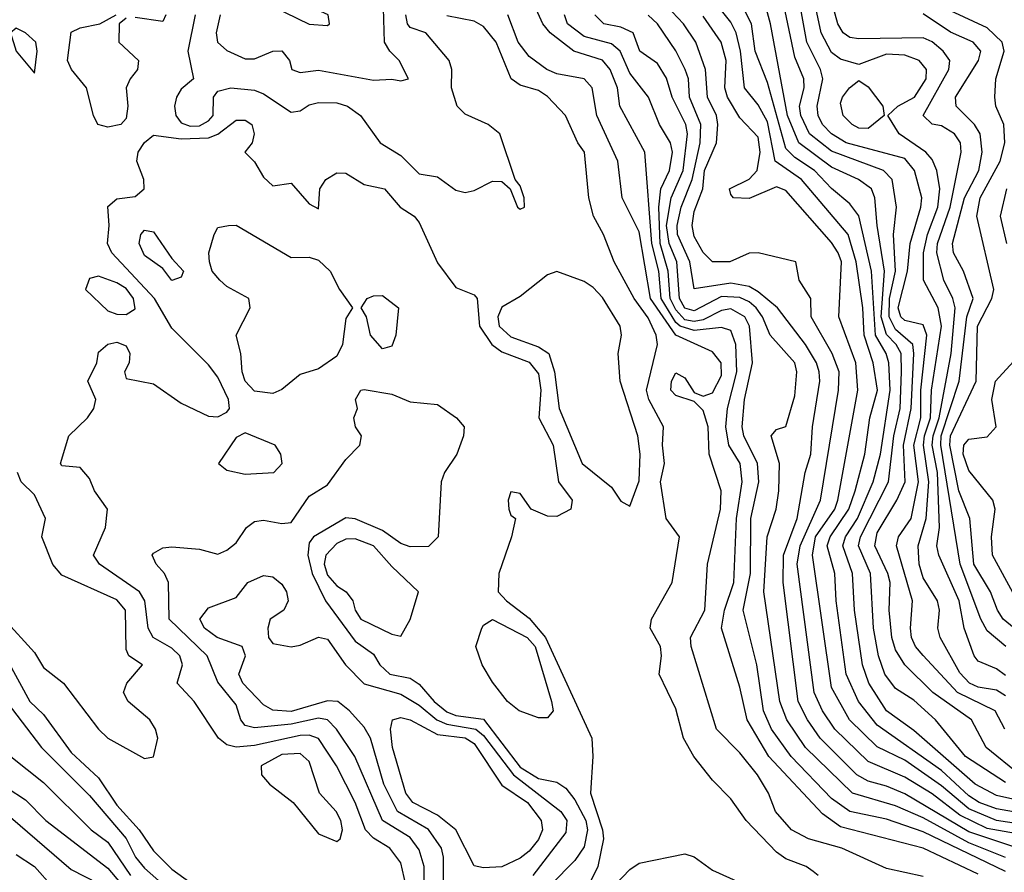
# Model space of a CAD drawing. Header units: metres. Extents: x -51132 to -49532, y -231222 to -229437.
# Tile 287 of 656: x -50648 to -50595, y -230371 to -230324. Entities that reach past the tile are written whole.
import ezdxf

# ---------------------------------------------------------------- set-up
doc = ezdxf.new("R2010")
doc.units = ezdxf.units.M
for name, color, linetype in [('CONTOUR_HALF', 8, 'Continuous'), ('CONTOUR_INDEX', 1, 'Continuous'), ('CONTOUR_INTER', 3, 'Continuous')]:
    doc.layers.add(name, color=color, linetype=linetype)

msp = doc.modelspace()

# ---------------------------------------------------------------- linework, layer by layer
at = {"layer": 'CONTOUR_HALF'}
for points, elevation in [([(-50634.58, -230321.673), (-50634.831, -230321.759), (-50634.952, -230322.259), (-50634.58, -230323.32), (-50632.58, -230324.269), (-50631.58, -230324.342), (-50631.487, -230324.259), (-50631.558, -230323.759), (-50632.58, -230323.292), (-50632.972, -230322.259), (-50633.338, -230321.759), (-50633.58, -230321.64), (-50634.58, -230321.673)], 14.5), ([(-50594.58, -230360.95), (-50595.08, -230360.633), (-50596.08, -230360.465), (-50596.544, -230360.259), (-50597.08, -230359.683), (-50598.154, -230357.759), (-50598.276, -230357.259), (-50598.178, -230356.259), (-50598.286, -230355.759), (-50599.08, -230354.51), (-50599.298, -230353.759), (-50599.345, -230352.759), (-50598.919, -230351.259), (-50598.766, -230349.259), (-50599.054, -230347.259), (-50599.011, -230346.759), (-50598.68, -230345.759), (-50598.618, -230344.259), (-50598.077, -230340.759), (-50598.259, -230339.759), (-50599.059, -230338.259), (-50599.056, -230336.759), (-50598.839, -230335.759), (-50598.271, -230334.259), (-50598.171, -230333.259), (-50598.324, -230332.259), (-50598.58, -230331.666), (-50598.93, -230331.259), (-50600.38, -230330.259), (-50601.005, -230329.259), (-50600.463, -230328.759), (-50599.543, -230328.259), (-50598.917, -230327.259), (-50598.891, -230326.759), (-50599.297, -230326.259), (-50600.08, -230325.976), (-50601.08, -230325.911), (-50602.58, -230326.484), (-50603.58, -230326.184), (-50604.08, -230325.828), (-50604.647, -230324.759), (-50605.169, -230322.259)], 22.5), ([(-50593.796, -230365.259), (-50595.642, -230363.759), (-50596.442, -230362.259), (-50598.544, -230360.759), (-50600.075, -230359.259), (-50600.58, -230358.434), (-50600.788, -230357.759), (-50600.924, -230356.259), (-50600.877, -230354.759), (-50600.999, -230354.259), (-50601.713, -230352.759), (-50601.58, -230352.042), (-50600.507, -230350.259), (-50600.063, -230349.259), (-50600.158, -230347.259), (-50599.735, -230345.259), (-50599.591, -230342.259), (-50599.633, -230341.759), (-50600.58, -230340.954), (-50600.94, -230340.259), (-50600.911, -230339.259), (-50600.592, -230337.759), (-50600.697, -230335.759), (-50600.528, -230334.259), (-50600.761, -230332.759), (-50601.246, -230332.259), (-50604.08, -230331.201), (-50605.284, -230330.259), (-50605.752, -230329.259), (-50605.835, -230328.759), (-50605.581, -230327.759), (-50605.599, -230327.259), (-50606.08, -230326.079), (-50606.772, -230322.759)], 21.5), ([(-50638.813, -230323.759), (-50639.215, -230325.759), (-50638.904, -230327.259), (-50639.58, -230327.824), (-50639.829, -230328.259), (-50639.932, -230328.759), (-50639.868, -230329.259), (-50639.58, -230329.664), (-50639.08, -230329.846), (-50638.58, -230329.823), (-50638.08, -230329.562), (-50637.831, -230329.259), (-50637.807, -230328.259), (-50637.58, -230327.933), (-50636.867, -230327.759), (-50635.58, -230327.888), (-50635.08, -230328.089), (-50633.58, -230329.081), (-50633.08, -230329.003), (-50632.58, -230328.685), (-50632.08, -230328.554), (-50631.08, -230328.579), (-50630.493, -230328.759), (-50629.79, -230329.259), (-50628.719, -230330.759), (-50627.58, -230331.441), (-50626.58, -230332.451), (-50625.58, -230332.614), (-50624.58, -230333.34), (-50624.08, -230333.468), (-50623.58, -230333.364), (-50622.58, -230332.851), (-50622.08, -230332.871), (-50621.615, -230333.259), (-50621.223, -230334.259), (-50621.08, -230334.371), (-50620.835, -230334.259), (-50620.849, -230333.759), (-50621.08, -230333.107), (-50621.354, -230332.759), (-50622.174, -230330.259), (-50622.828, -230329.759), (-50624.08, -230329.184), (-50624.511, -230328.759), (-50624.818, -230327.759), (-50624.806, -230326.759), (-50624.951, -230326.259), (-50626.22, -230324.759), (-50627.08, -230324.457), (-50627.226, -230324.259), (-50627.307, -230323.759)], 15.5), ([(-50599.08, -230370.804), (-50601.08, -230370.376), (-50603.524, -230369.259), (-50605.327, -230368.759), (-50606.269, -230368.259), (-50607.132, -230367.259), (-50607.522, -230366.259), (-50608.119, -230365.259), (-50609.08, -230364.064), (-50610.362, -230362.759), (-50611.735, -230358.259), (-50611.771, -230357.759), (-50610.992, -230356.259), (-50610.84, -230353.759), (-50610.132, -230350.759), (-50610.098, -230349.759), (-50610.765, -230347.759), (-50610.809, -230346.259), (-50611.08, -230345.37), (-50611.58, -230344.868), (-50612.58, -230344.553), (-50612.845, -230344.259), (-50612.82, -230343.759), (-50612.58, -230343.32), (-50612.08, -230343.576), (-50611.58, -230344.383), (-50611.08, -230344.583), (-50610.58, -230344.41), (-50610.08, -230343.452), (-50610.096, -230342.759), (-50610.58, -230342.173), (-50612.58, -230341.257), (-50613.958, -230339.259), (-50614.58, -230335.615), (-50615.502, -230333.759), (-50615.739, -230331.759), (-50616.896, -230329.259), (-50617.151, -230327.759), (-50617.58, -230327.266), (-50619.08, -230326.989), (-50619.623, -230326.759), (-50620.58, -230326.038), (-50621.182, -230325.259), (-50621.75, -230323.759)], 16.5), ([(-50594.58, -230370.53), (-50599.08, -230368.372), (-50601.08, -230367.684), (-50603.081, -230367.259), (-50604.08, -230366.543), (-50606.284, -230364.259), (-50607.347, -230362.759), (-50607.784, -230361.759), (-50608.149, -230359.259), (-50608.909, -230356.259), (-50608.499, -230354.259), (-50608.474, -230351.259), (-50608.039, -230349.259), (-50608.115, -230348.259), (-50608.863, -230346.759), (-50608.962, -230346.259), (-50608.826, -230344.759), (-50608.39, -230342.759), (-50608.557, -230340.759), (-50608.803, -230340.259), (-50609.58, -230339.824), (-50610.08, -230339.912), (-50611.08, -230340.417), (-50611.58, -230340.508), (-50612.08, -230340.415), (-50612.58, -230339.879), (-50612.886, -230339.259), (-50612.987, -230337.759), (-50613.429, -230336.259), (-50613.504, -230334.259), (-50613.394, -230333.259), (-50612.925, -230332.259), (-50612.765, -230331.259), (-50612.863, -230330.759), (-50613.462, -230329.759), (-50614.075, -230328.259), (-50615.08, -230326.959), (-50615.613, -230325.759), (-50616.08, -230325.344), (-50617.58, -230324.955), (-50618.493, -230324.259), (-50618.645, -230323.759)], 17.5), ([(-50594.08, -230369.204), (-50596.58, -230368.363), (-50600.08, -230366.292), (-50601.08, -230365.867), (-50602.08, -230365.612), (-50602.697, -230365.259), (-50604.696, -230363.259), (-50605.394, -230362.259), (-50605.897, -230361.259), (-50606.727, -230354.759), (-50606.697, -230353.259), (-50605.947, -230351.259), (-50605.509, -230348.759), (-50605.206, -230347.759), (-50605.116, -230346.259), (-50604.714, -230343.759), (-50604.746, -230343.259), (-50604.904, -230342.759), (-50605.495, -230341.759), (-50607.027, -230339.759), (-50608.08, -230338.882), (-50608.58, -230338.603), (-50609.58, -230338.425), (-50611.58, -230338.733), (-50611.817, -230337.259), (-50612.481, -230335.759), (-50612.503, -230335.259), (-50612.282, -230334.259), (-50611.691, -230332.759), (-50611.255, -230330.759), (-50611.208, -230329.759), (-50611.828, -230328.259), (-50611.891, -230327.259), (-50612.059, -230326.759), (-50612.58, -230325.737), (-50613.584, -230324.259), (-50614.08, -230323.778)], 18.5), ([(-50591.58, -230367.176), (-50595.08, -230366.39), (-50596.235, -230365.759), (-50599.58, -230362.837), (-50601.077, -230361.759), (-50602.042, -230360.259), (-50602.39, -230359.259), (-50602.826, -230356.259), (-50602.928, -230354.259), (-50603.468, -230352.759), (-50603.322, -230352.259), (-50602.659, -230351.259), (-50601.81, -230349.259), (-50601.407, -230347.759), (-50600.882, -230344.259), (-50600.947, -230342.759), (-50601.093, -230342.259), (-50601.679, -230341.259), (-50601.889, -230337.759), (-50602.58, -230334.747), (-50603.08, -230334.09), (-50604.08, -230333.253), (-50605.013, -230332.259), (-50606.08, -230331.552), (-50606.58, -230331.07), (-50607.58, -230327.463), (-50608.239, -230325.759), (-50608.439, -230324.259), (-50608.96, -230323.259)], 20.5), ([(-50594.558, -230358.259), (-50595.58, -230357.404), (-50595.929, -230356.759), (-50597.065, -230353.759), (-50598.116, -230347.259), (-50598.087, -230346.759), (-50597.12, -230343.759), (-50596.689, -230340.259), (-50596.354, -230339.259), (-50596.884, -230337.759), (-50597.417, -230336.759), (-50597.473, -230336.259), (-50596.828, -230333.759), (-50596.044, -230332.259), (-50595.858, -230331.259), (-50595.969, -230330.259), (-50596.281, -230329.759), (-50597.281, -230328.759), (-50597.314, -230328.259), (-50596.053, -230326.259), (-50595.928, -230325.759), (-50596.35, -230325.259), (-50597.58, -230324.719), (-50599.08, -230323.721)], 23.5), ([(-50591.58, -230368.286), (-50595.08, -230367.743), (-50596.58, -230367.115), (-50598.08, -230365.854), (-50600.08, -230364.456), (-50601.58, -230363.724), (-50603.102, -230362.259), (-50604.08, -230360.482), (-50605.119, -230353.259), (-50604.95, -230352.259), (-50603.907, -230350.759), (-50603.738, -230350.259), (-50602.636, -230344.259), (-50602.761, -230342.759), (-50603.672, -230340.259), (-50603.541, -230337.259), (-50603.714, -230336.759), (-50604.08, -230336.197), (-50606.58, -230333.361), (-50607.08, -230333.157), (-50608.58, -230333.796), (-50609.424, -230333.759), (-50609.58, -230333.571), (-50609.649, -230333.259), (-50608.58, -230332.747), (-50608.142, -230332.259), (-50607.979, -230331.259), (-50608.08, -230330.443), (-50609.08, -230329.385), (-50609.757, -230328.259), (-50609.896, -230327.759), (-50609.828, -230326.259), (-50610.094, -230325.259), (-50611.08, -230323.834)], 19.5), ([(-50648.58, -230324.504), (-50648.883, -230324.759), (-50648.585, -230325.759), (-50647.58, -230326.958), (-50647.441, -230325.759), (-50647.509, -230325.259), (-50648.08, -230324.747), (-50648.58, -230324.504)], 15.5), ([(-50603.102, -230327.759), (-50602.58, -230327.347), (-50602.08, -230327.704), (-50601.278, -230328.759), (-50601.204, -230329.259), (-50602.08, -230329.979), (-50602.58, -230329.953), (-50602.953, -230329.759), (-50603.447, -230329.259), (-50603.58, -230328.582), (-50603.486, -230328.259), (-50603.102, -230327.759)], 22.5), ([(-50594.517, -230336.259), (-50594.853, -230334.759), (-50594.504, -230333.259)], 24.5), ([(-50641.77, -230335.759), (-50641.58, -230335.529), (-50641.08, -230335.616), (-50640.08, -230337.069), (-50639.439, -230337.759), (-50639.58, -230338.084), (-50640.08, -230338.272), (-50640.58, -230337.621), (-50641.58, -230336.902), (-50641.875, -230336.259), (-50641.77, -230335.759)], 16.5), ([(-50636.99, -230335.259), (-50636.58, -230335.255), (-50633.58, -230337.019), (-50632.58, -230336.988), (-50632.08, -230337.153), (-50631.434, -230337.759), (-50630.933, -230338.759), (-50630.232, -230339.759), (-50630.58, -230340.339), (-50630.772, -230341.759), (-50631.08, -230342.407), (-50632.08, -230343.089), (-50633.08, -230343.394), (-50634.08, -230344.214), (-50634.58, -230344.434), (-50635.58, -230344.321), (-50636.08, -230343.759), (-50636.252, -230343.259), (-50636.318, -230342.259), (-50636.571, -230341.259), (-50635.807, -230339.759), (-50635.886, -230339.259), (-50637.08, -230338.604), (-50637.457, -230338.259), (-50637.88, -230337.759), (-50638.027, -230337.259), (-50638.06, -230336.759), (-50637.78, -230335.759), (-50637.58, -230335.378), (-50636.99, -230335.259)], 16.5), ([(-50644.58, -230338.157), (-50644.796, -230338.759), (-50643.58, -230339.924), (-50643.08, -230340.116), (-50642.58, -230340.13), (-50642.08, -230339.82), (-50642.169, -230339.259), (-50642.58, -230338.715), (-50643.08, -230338.395), (-50644.08, -230338.032), (-50644.58, -230338.157)], 15.5), ([(-50619.58, -230337.964), (-50621.08, -230339.138), (-50622.08, -230339.734), (-50622.294, -230340.259), (-50622.222, -230340.759), (-50621.58, -230341.342), (-50620.08, -230341.885), (-50619.501, -230342.259), (-50619.197, -230343.259), (-50618.952, -230345.259), (-50617.683, -230348.259), (-50616.08, -230349.551), (-50615.58, -230350.318), (-50615.08, -230350.582), (-50614.58, -230349.204), (-50614.515, -230347.759), (-50614.647, -230346.759), (-50615.617, -230343.759), (-50615.722, -230342.259), (-50615.541, -230341.259), (-50615.62, -230340.759), (-50616.58, -230339.191), (-50617.08, -230338.648), (-50617.58, -230338.326), (-50619.08, -230337.778), (-50619.58, -230337.964)], 15.5), ([(-50629.421, -230339.259), (-50629.08, -230339.099), (-50628.58, -230339.082), (-50627.715, -230339.759), (-50627.86, -230341.259), (-50628.08, -230341.863), (-50628.58, -230342), (-50629.245, -230341.259), (-50629.462, -230340.259), (-50629.758, -230339.759), (-50629.421, -230339.259)], 16.5), ([(-50594.08, -230355.51), (-50595.294, -230353.259), (-50595.355, -230352.259), (-50595.146, -230350.759), (-50595.281, -230350.259), (-50596.58, -230348.644), (-50596.888, -230347.759), (-50596.852, -230347.259), (-50596.58, -230346.933), (-50595.58, -230346.811), (-50595.092, -230346.259), (-50595.33, -230344.759), (-50595.132, -230343.759), (-50593.74, -230342.259)], 24.5), ([(-50626.327, -230372.759), (-50626.306, -230370.259), (-50626.58, -230369.354), (-50627.08, -230368.678), (-50628.585, -230367.759), (-50630.094, -230364.259), (-50631.09, -230362.759), (-50631.58, -230362.253), (-50632.08, -230362.157), (-50633.58, -230362.495), (-50635.58, -230362.697), (-50636.08, -230362.571), (-50636.314, -230362.259), (-50636.58, -230361.428), (-50637.58, -230360.204), (-50638.148, -230358.759), (-50640.23, -230356.759), (-50640.268, -230354.759), (-50640.477, -230354.259), (-50640.937, -230353.759), (-50641.151, -230353.259), (-50641.08, -230353.165), (-50640.58, -230352.859), (-50640.08, -230352.813), (-50638.58, -230352.94), (-50637.58, -230353.203), (-50637.08, -230352.991), (-50636.58, -230352.586), (-50636.003, -230351.759), (-50635.58, -230351.426), (-50635.08, -230351.348), (-50634.08, -230351.532), (-50633.58, -230351.488), (-50632.58, -230350.037), (-50631.58, -230349.426), (-50630.58, -230348.041), (-50629.817, -230347.259), (-50629.731, -230346.759), (-50630.065, -230346.259), (-50630.145, -230345.759), (-50629.953, -230345.259), (-50630.06, -230344.759), (-50629.778, -230344.259), (-50629.58, -230344.218), (-50628.08, -230344.48), (-50627.08, -230344.895), (-50625.58, -230345.039), (-50624.539, -230345.759), (-50624.12, -230346.259), (-50624.171, -230346.759), (-50624.534, -230347.759), (-50625.211, -230348.759), (-50625.386, -230349.259), (-50625.544, -230352.259), (-50626.08, -230352.784), (-50627.08, -230352.815), (-50627.58, -230352.63), (-50628.58, -230351.92), (-50630.08, -230351.286), (-50630.58, -230351.235), (-50632.352, -230352.259), (-50632.58, -230352.586), (-50632.653, -230353.259), (-50632.418, -230354.259), (-50631.693, -230355.759), (-50630.08, -230357.956), (-50629.08, -230358.672), (-50628.728, -230359.259), (-50628.185, -230359.759), (-50627.08, -230359.986), (-50626.58, -230360.307), (-50625.773, -230361.259), (-50625.08, -230361.827), (-50624.58, -230362.01), (-50623.08, -230362.211), (-50621.08, -230364.832), (-50620.08, -230365.461), (-50619.08, -230365.66), (-50618.58, -230365.986), (-50618.08, -230366.62), (-50617.481, -230367.759), (-50617.391, -230368.259), (-50617.58, -230369.192), (-50618.08, -230369.927), (-50619.405, -230371.259)], 16.5), ([(-50649.235, -230356.759), (-50647.58, -230358.57), (-50647.08, -230359.396), (-50646.002, -230360.259), (-50644.08, -230362.771), (-50643.577, -230363.259), (-50641.58, -230364.361), (-50641.08, -230364.273), (-50640.85, -230363.259), (-50640.969, -230362.759), (-50641.281, -230362.259), (-50642.466, -230361.259), (-50642.719, -230360.759), (-50642.539, -230360.259), (-50641.693, -230359.259), (-50642.426, -230358.759), (-50642.58, -230358.408), (-50642.621, -230356.259), (-50643.08, -230355.697), (-50646.08, -230354.35), (-50646.58, -230353.777), (-50647.188, -230352.259), (-50646.974, -230351.259), (-50647.58, -230349.966), (-50648.303, -230349.259), (-50648.51, -230348.759)], 15.5), ([(-50623.168, -230357.259), (-50623.08, -230357.079), (-50622.58, -230356.782), (-50620.699, -230357.759), (-50620.25, -230358.259), (-50619.358, -230361.259), (-50619.28, -230361.759), (-50619.58, -230362.144), (-50620.08, -230362.139), (-50621.12, -230361.759), (-50621.771, -230361.259), (-50622.58, -230360.19), (-50623.151, -230359.259), (-50623.492, -230358.259), (-50623.168, -230357.259)], 16.5), ([(-50649.08, -230361.311), (-50647.205, -230363.759), (-50644.58, -230366.391), (-50642.58, -230368.726), (-50642.061, -230369.759), (-50641.58, -230370.36), (-50639.406, -230372.259)], 16.5), ([(-50628.044, -230362.259), (-50627.58, -230362.119), (-50627.08, -230362.247), (-50625.58, -230363.051), (-50624.08, -230363.233), (-50623.58, -230363.553), (-50622.08, -230365.819), (-50620.677, -230366.759), (-50619.921, -230367.759), (-50619.862, -230368.259), (-50620.08, -230368.787), (-50620.58, -230369.42), (-50621.08, -230369.812), (-50622.08, -230370.274), (-50623.08, -230370.331), (-50623.58, -230370.222), (-50624.583, -230368.259), (-50625.58, -230367.457), (-50626.933, -230366.759), (-50627.308, -230366.259), (-50628.035, -230363.759), (-50628.152, -230362.759), (-50628.044, -230362.259)], 17.5), ([(-50634.08, -230364.153), (-50635.2, -230364.759), (-50635.188, -230365.259), (-50634.755, -230365.759), (-50633.465, -230366.759), (-50632.08, -230368.483), (-50631.08, -230368.89), (-50630.894, -230368.759), (-50630.768, -230368.259), (-50630.868, -230367.759), (-50631.109, -230367.259), (-50632.031, -230366.259), (-50632.58, -230364.528), (-50633.08, -230364.085), (-50634.08, -230364.153)], 15.5), ([(-50649.08, -230365.964), (-50648.08, -230366.622), (-50646.969, -230367.759), (-50643.58, -230370.354), (-50642.401, -230371.759)], 17.5), ([(-50648.58, -230369.613), (-50647.58, -230370.267), (-50646.58, -230371.389)], 18.5)]:
    msp.add_lwpolyline(points, dxfattribs=dict(at, elevation=elevation))
at = {"layer": 'CONTOUR_INDEX'}
for points, elevation in [([(-50591.58, -230367.733), (-50595.08, -230367.119), (-50596.012, -230366.759), (-50596.58, -230366.396), (-50598.08, -230365.016), (-50601.58, -230362.55), (-50602.606, -230361.259), (-50603.273, -230359.759), (-50603.821, -230355.759), (-50603.905, -230354.259), (-50604.317, -230352.759), (-50604.157, -230352.259), (-50603.128, -230350.759), (-50602.793, -230349.759), (-50602.266, -230347.759), (-50601.983, -230345.759), (-50601.575, -230344.259), (-50601.812, -230342.759), (-50602.299, -230341.259), (-50602.372, -230339.759), (-50602.728, -230337.259), (-50603.177, -230335.759), (-50605.717, -230332.759), (-50607.163, -230331.759), (-50607.58, -230329.602), (-50608.08, -230328.673), (-50608.826, -230327.759), (-50609.039, -230325.759), (-50609.284, -230324.759), (-50609.58, -230324.168), (-50611.08, -230322.265)], 20), ([(-50637.455, -230323.759), (-50637.669, -230324.759), (-50637.585, -230325.259), (-50637.08, -230325.722), (-50636.08, -230326.178), (-50635.58, -230326.174), (-50634.58, -230325.757), (-50634.08, -230325.734), (-50633.665, -230326.259), (-50633.54, -230326.759), (-50633.08, -230326.912), (-50632.08, -230326.797), (-50629.08, -230327.335), (-50628.08, -230327.275), (-50627.58, -230327.377), (-50627.164, -230327.259), (-50627.669, -230326.259), (-50628.194, -230325.759), (-50628.476, -230325.259), (-50628.542, -230322.759)], 15)]:
    msp.add_lwpolyline(points, dxfattribs=dict(at, elevation=elevation))
at = {"layer": 'CONTOUR_INTER'}
for points, elevation in [([(-50594.627, -230362.759), (-50595.145, -230361.759), (-50597.198, -230360.759), (-50599.08, -230358.745), (-50599.487, -230358.259), (-50599.705, -230357.759), (-50599.772, -230357.259), (-50599.65, -230355.759), (-50600.527, -230352.759), (-50600.43, -230352.259), (-50599.733, -230351.259), (-50599.325, -230349.259), (-50599.579, -230347.259), (-50599.211, -230345.759), (-50599.199, -230344.259), (-50598.875, -230341.259), (-50599.08, -230340.688), (-50600.08, -230340.453), (-50600.287, -230340.259), (-50600.444, -230339.759), (-50599.933, -230337.759), (-50599.784, -230336.259), (-50599.196, -230334.259), (-50599.149, -230333.759), (-50599.542, -230332.259), (-50600.08, -230331.602), (-50603.286, -230330.759), (-50604.084, -230330.259), (-50604.566, -230329.759), (-50604.804, -230329.259), (-50604.859, -230328.759), (-50604.546, -230327.259), (-50604.676, -230326.759), (-50605.421, -230325.259), (-50606.08, -230321.637)], 22), ([(-50596.08, -230370.684), (-50599.075, -230369.259), (-50603.58, -230368.095), (-50604.58, -230367.386), (-50607.497, -230364.259), (-50608.681, -230362.259), (-50609.08, -230360.472), (-50610.09, -230357.259), (-50609.924, -230356.259), (-50609.419, -230354.759), (-50609.258, -230351.259), (-50608.956, -230349.259), (-50609.057, -230348.259), (-50609.675, -230347.259), (-50609.839, -230346.259), (-50609.751, -230345.259), (-50609.246, -230343.259), (-50609.293, -230341.759), (-50609.58, -230341.007), (-50610.08, -230340.841), (-50611.58, -230340.996), (-50612.341, -230340.759), (-50612.58, -230340.572), (-50613.368, -230339.259), (-50613.51, -230337.759), (-50613.884, -230336.259), (-50614.261, -230331.259), (-50615.634, -230328.759), (-50615.769, -230327.759), (-50616.156, -230326.759), (-50616.58, -230326.234), (-50618.15, -230325.759), (-50619.434, -230324.759), (-50619.833, -230324.259), (-50620.58, -230322.603)], 17), ([(-50594.58, -230359.832), (-50595.08, -230359.462), (-50596.08, -230359.051), (-50596.285, -230358.759), (-50596.834, -230357.259), (-50597.119, -230355.759), (-50598.216, -230353.259), (-50598.326, -230352.759), (-50598.177, -230351.759), (-50598.289, -230348.759), (-50598.578, -230347.259), (-50598.54, -230346.759), (-50598.207, -230345.759), (-50597.543, -230342.259), (-50597.339, -230339.759), (-50597.451, -230339.259), (-50597.957, -230338.259), (-50598.323, -230336.759), (-50598.286, -230336.259), (-50597.61, -230334.259), (-50597.007, -230331.259), (-50597.035, -230330.759), (-50597.36, -230330.259), (-50598.08, -230329.83), (-50598.58, -230329.733), (-50599.072, -230329.259), (-50597.671, -230326.759), (-50597.626, -230326.259), (-50597.981, -230325.759), (-50598.58, -230325.25), (-50599.08, -230325.017), (-50602.58, -230325.081), (-50603.08, -230325.003), (-50603.452, -230324.759), (-50603.726, -230324.259), (-50604.287, -230322.259)], 23), ([(-50642.58, -230323.954), (-50642.954, -230324.259), (-50642.972, -230325.259), (-50641.911, -230326.259), (-50641.954, -230326.759), (-50642.365, -230327.259), (-50642.584, -230327.759), (-50642.485, -230328.759), (-50642.58, -230329.418), (-50642.876, -230329.759), (-50643.58, -230329.902), (-50644.116, -230329.759), (-50644.368, -230329.259), (-50644.74, -230327.759), (-50645.556, -230326.759), (-50645.784, -230326.259), (-50645.58, -230324.719), (-50645.08, -230324.474), (-50644.01, -230324.259), (-50643.122, -230323.759)], 16), ([(-50640.408, -230323.759), (-50640.58, -230324.136), (-50642.08, -230323.91)], 16), ([(-50594.58, -230369.768), (-50596.58, -230368.973), (-50599.08, -230367.606), (-50600.58, -230366.949), (-50602.931, -230366.259), (-50605.492, -230363.759), (-50606.521, -230362.259), (-50606.904, -230361.259), (-50607.775, -230355.259), (-50607.599, -230352.259), (-50607.107, -230350.759), (-50606.952, -230349.759), (-50606.913, -230348.259), (-50607.379, -230346.759), (-50607.08, -230346.404), (-50606.58, -230346.24), (-50606.08, -230344.575), (-50605.97, -230343.259), (-50606.087, -230342.759), (-50607.421, -230341.259), (-50607.838, -230340.259), (-50608.183, -230339.759), (-50608.58, -230339.444), (-50609.08, -230339.202), (-50610.08, -230339.148), (-50611.58, -230339.932), (-50612.08, -230339.783), (-50612.37, -230339.259), (-50612.53, -230337.259), (-50612.948, -230336.259), (-50613.08, -230335.259), (-50612.824, -230333.759), (-50612.185, -230332.259), (-50611.934, -230330.259), (-50612.03, -230329.759), (-50612.775, -230328.259), (-50613.08, -230327.219), (-50613.58, -230326.425), (-50614.545, -230325.759), (-50614.898, -230324.759), (-50615.58, -230324.433), (-50616.515, -230324.259), (-50616.996, -230323.759)], 18), ([(-50592.08, -230368.808), (-50595.58, -230368.193), (-50597.08, -230367.468), (-50598.58, -230366.3), (-50600.08, -230365.38), (-50602.08, -230364.535), (-50603.9, -230362.759), (-50604.567, -230361.759), (-50605.029, -230360.759), (-50605.96, -230353.759), (-50605.796, -230352.759), (-50604.674, -230350.259), (-50603.7, -230344.259), (-50603.661, -230343.259), (-50604.049, -230342.259), (-50605.187, -230340.259), (-50605.216, -230339.259), (-50605.85, -230338.259), (-50606.026, -230337.259), (-50608.08, -230336.754), (-50608.58, -230336.78), (-50609.636, -230337.259), (-50610.58, -230337.245), (-50611.08, -230336.748), (-50611.58, -230335.861), (-50611.676, -230335.259), (-50611.58, -230334.505), (-50611.11, -230333.259), (-50611.02, -230332.259), (-50610.35, -230330.759), (-50610.283, -230329.759), (-50610.357, -230329.259), (-50610.851, -230328.259), (-50610.96, -230326.759), (-50611.482, -230325.259), (-50612.16, -230324.259), (-50613.08, -230323.278)], 19), ([(-50594.58, -230365.673), (-50596.758, -230364.259), (-50598.409, -230362.259), (-50599.58, -230361.175), (-50600.58, -230360.546), (-50601.171, -230359.759), (-50601.514, -230358.759), (-50601.781, -230357.259), (-50601.956, -230354.259), (-50602.599, -230352.759), (-50602.491, -230352.259), (-50600.967, -230349.259), (-50600.685, -230346.759), (-50600.337, -230345.259), (-50600.255, -230343.259), (-50600.285, -230342.259), (-50600.548, -230341.759), (-50601.08, -230341.219), (-50601.374, -230340.259), (-50601.186, -230337.759), (-50601.596, -230335.259), (-50601.711, -230333.759), (-50601.903, -230333.259), (-50602.609, -230332.759), (-50604.08, -230332.075), (-50605.865, -230330.759), (-50606.482, -230329.259), (-50607.407, -230324.259), (-50607.677, -230323.259)], 21), ([(-50594.111, -230357.259), (-50594.713, -230356.759), (-50595.027, -230356.259), (-50595.406, -230355.259), (-50596.316, -230353.759), (-50596.521, -230351.259), (-50597.13, -230349.759), (-50597.614, -230347.259), (-50597.578, -230346.759), (-50596.19, -230343.759), (-50596.114, -230340.759), (-50595.32, -230339.259), (-50595.218, -230338.759), (-50596.145, -230334.759), (-50595.972, -230333.759), (-50594.866, -230331.759), (-50594.617, -230330.759), (-50594.676, -230329.759), (-50595.119, -230328.759), (-50595.171, -230328.259), (-50595.109, -230327.259), (-50594.654, -230325.759), (-50594.76, -230325.259), (-50595.58, -230324.479), (-50597.58, -230323.558)], 24), ([(-50604.815, -230370.759), (-50605.08, -230370.533), (-50605.469, -230370.259), (-50606.58, -230369.852), (-50607.08, -230369.476), (-50608.729, -230367.759), (-50609.58, -230366.56), (-50610.58, -230365.541), (-50611.596, -230364.259), (-50612.162, -230363.259), (-50612.58, -230361.66), (-50613.493, -230359.759), (-50613.358, -230358.759), (-50613.416, -230358.259), (-50613.984, -230357.259), (-50613.9, -230356.759), (-50612.771, -230354.759), (-50612.372, -230352.259), (-50613.1, -230351.259), (-50613.409, -230349.259), (-50613.196, -230348.259), (-50613.311, -230347.259), (-50613.248, -230346.259), (-50614.049, -230344.759), (-50614.177, -230344.259), (-50613.584, -230341.759), (-50613.65, -230341.259), (-50614.08, -230340.303), (-50614.845, -230339.259), (-50615.936, -230337.259), (-50616.517, -230335.759), (-50617.077, -230334.759), (-50617.325, -230333.759), (-50617.556, -230331.259), (-50617.922, -230330.759), (-50618.59, -230329.259), (-50619.58, -230328.232), (-50620.08, -230327.906), (-50621.08, -230327.612), (-50621.571, -230327.259), (-50622.378, -230325.259), (-50623.08, -230324.398), (-50623.58, -230324.107), (-50625.08, -230323.815)], 16), ([(-50627.309, -230371.259), (-50627.58, -230370.067), (-50628.182, -230369.259), (-50629.08, -230368.707), (-50629.507, -230368.259), (-50630.08, -230366.775), (-50631.091, -230364.759), (-50632.08, -230363.273), (-50632.58, -230363.088), (-50633.08, -230363.116), (-50635.58, -230363.651), (-50636.58, -230363.748), (-50637.08, -230363.611), (-50637.544, -230363.259), (-50638.86, -230361.259), (-50639.802, -230360.259), (-50639.504, -230359.259), (-50639.646, -230358.759), (-50640.08, -230358.343), (-50641.101, -230357.759), (-50641.382, -230357.259), (-50641.557, -230355.759), (-50641.85, -230355.259), (-50644.038, -230353.759), (-50644.366, -230353.259), (-50643.712, -230351.759), (-50643.587, -230350.759), (-50644.31, -230349.759), (-50644.58, -230349.077), (-50645.08, -230348.488), (-50646.08, -230348.392), (-50646.17, -230348.259), (-50645.711, -230346.759), (-50644.69, -230345.759), (-50644.35, -230345.259), (-50644.238, -230344.759), (-50644.678, -230343.759), (-50644.181, -230342.759), (-50644.08, -230342.176), (-50643.58, -230341.752), (-50643.08, -230341.639), (-50642.58, -230341.844), (-50642.373, -230342.259), (-50642.421, -230342.759), (-50642.674, -230343.259), (-50642.58, -230343.629), (-50641.08, -230343.904), (-50639.58, -230344.974), (-50638.08, -230345.673), (-50637.58, -230345.71), (-50637.08, -230345.466), (-50636.937, -230345.259), (-50636.999, -230344.759), (-50637.58, -230343.541), (-50638.08, -230342.871), (-50640.08, -230340.881), (-50641.037, -230339.259), (-50643.358, -230336.759), (-50643.604, -230336.259), (-50643.506, -230335.259), (-50643.58, -230334.228), (-50643.08, -230333.809), (-50642.08, -230333.688), (-50641.586, -230333.259), (-50641.616, -230332.759), (-50641.995, -230331.759), (-50641.929, -230331.259), (-50641.58, -230330.732), (-50641.08, -230330.332), (-50639.58, -230330.53), (-50638.08, -230330.489), (-50637.58, -230330.279), (-50636.58, -230329.509), (-50636.08, -230329.516), (-50635.723, -230329.759), (-50635.586, -230330.259), (-50635.704, -230330.759), (-50636.098, -230331.259), (-50635.58, -230331.793), (-50635.08, -230332.632), (-50634.58, -230333.106), (-50633.58, -230332.954), (-50632.58, -230334.085), (-50632.08, -230334.359), (-50631.999, -230333.259), (-50631.676, -230332.759), (-50631.08, -230332.397), (-50630.58, -230332.408), (-50629.58, -230333.028), (-50628.476, -230333.259), (-50627.618, -230334.259), (-50626.859, -230334.759), (-50626.58, -230335.098), (-50625.58, -230337.309), (-50624.58, -230338.649), (-50623.58, -230339.059), (-50623.411, -230339.259), (-50623.293, -230340.759), (-50622.616, -230341.759), (-50622.08, -230342.157), (-50620.58, -230342.733), (-50620.08, -230343.369), (-50619.937, -230344.259), (-50620.061, -230345.759), (-50619.273, -230347.259), (-50618.972, -230349.259), (-50618.239, -230350.259), (-50618.313, -230350.759), (-50619.08, -230351.148), (-50619.58, -230351.137), (-50620.478, -230350.759), (-50621.08, -230349.894), (-50621.58, -230349.812), (-50621.726, -230350.259), (-50621.685, -230350.759), (-50621.58, -230351.085), (-50621.327, -230351.259), (-50621.539, -230352.259), (-50622.233, -230354.259), (-50622.279, -230355.259), (-50621.816, -230355.759), (-50620.58, -230356.698), (-50619.688, -230357.759), (-50617.157, -230363.259), (-50617.099, -230364.259), (-50617.238, -230366.259), (-50616.571, -230368.259), (-50616.524, -230368.759), (-50616.827, -230370.259), (-50617.568, -230371.759)], 16), ([(-50636.08, -230346.585), (-50636.58, -230346.841), (-50637.538, -230348.259), (-50637.08, -230348.633), (-50636.08, -230348.85), (-50634.511, -230348.759), (-50634.065, -230348.259), (-50634.13, -230347.759), (-50634.446, -230347.259), (-50636.08, -230346.585)], 16), ([(-50631.08, -230352.634), (-50631.675, -230353.259), (-50631.774, -230353.759), (-50631.58, -230354.365), (-50631.08, -230354.937), (-50630.577, -230355.259), (-50630.211, -230355.759), (-50630.08, -230356.263), (-50629.763, -230356.759), (-50628.08, -230357.582), (-50627.58, -230357.693), (-50627.08, -230356.773), (-50626.615, -230355.259), (-50628.08, -230353.891), (-50629.08, -230352.752), (-50630.08, -230352.366), (-50630.58, -230352.383), (-50631.08, -230352.634)], 16), ([(-50635.932, -230354.759), (-50635.08, -230354.37), (-50634.58, -230354.446), (-50634.08, -230354.845), (-50633.827, -230355.259), (-50633.735, -230355.759), (-50633.966, -230356.259), (-50634.726, -230356.759), (-50634.852, -230357.259), (-50634.802, -230357.759), (-50634.58, -230358.091), (-50633.58, -230358.278), (-50633.08, -230358.185), (-50632.08, -230357.736), (-50631.58, -230357.846), (-50630.614, -230359.259), (-50629.58, -230360.295), (-50627.58, -230360.846), (-50626.58, -230361.457), (-50625.617, -230362.259), (-50625.08, -230362.5), (-50623.501, -230362.759), (-50623.08, -230363.115), (-50621.429, -230365.259), (-50618.845, -230367.259), (-50618.523, -230367.759), (-50618.58, -230368.4), (-50620.375, -230370.759)], 17), ([(-50625.254, -230371.759), (-50625.258, -230369.759), (-50625.367, -230369.259), (-50626.08, -230368.233), (-50627.768, -230367.259), (-50628.512, -230365.759), (-50629.246, -230363.259), (-50629.58, -230362.659), (-50630.383, -230361.759), (-50631.028, -230361.259), (-50631.58, -230361.212), (-50633.58, -230361.802), (-50634.58, -230361.728), (-50635.08, -230361.435), (-50636.207, -230360.259), (-50636.419, -230359.759), (-50636.066, -230358.759), (-50636.245, -230358.259), (-50637.618, -230357.759), (-50638.299, -230357.259), (-50638.564, -230356.759), (-50638.08, -230356.138), (-50636.58, -230355.576), (-50635.932, -230354.759)], 17), ([(-50649.08, -230358.988), (-50647.838, -230361.259), (-50647.08, -230361.967), (-50645.58, -230364.032), (-50644.08, -230365.422), (-50643.08, -230366.922), (-50641.873, -230368.259), (-50641.08, -230369.398), (-50640.08, -230370.407), (-50636.08, -230373.307)], 16), ([(-50648.863, -230364.259), (-50647.08, -230365.669), (-50644.482, -230368.259), (-50643.58, -230368.942), (-50642.345, -230370.759)], 17), ([(-50649.828, -230366.759), (-50645.58, -230370.422), (-50644.08, -230371.19)], 18), ([(-50615.888, -230371.259), (-50615.08, -230370.423), (-50614.58, -230370.084), (-50612.08, -230369.578), (-50611.58, -230369.734), (-50610.58, -230370.464), (-50609.08, -230371.132)], 16)]:
    msp.add_lwpolyline(points, dxfattribs=dict(at, elevation=elevation))

doc.saveas('drawing.dxf')
